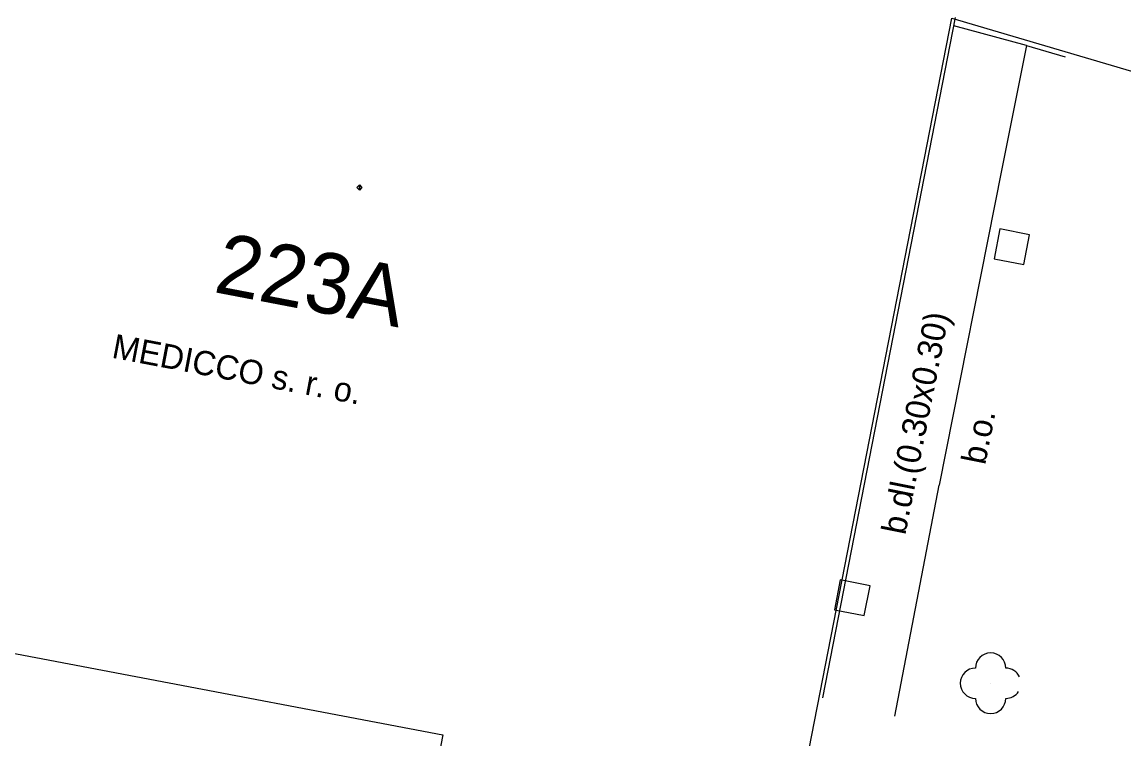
# Model space of a CAD drawing. Extents: x -601602 to -600882, y -1162594 to -1161950.
# Drawn here: x -601190.09 to -601171.92, y -1162112.41 to -1162100.58 of the extents above; entities that cross this region are included whole.
import ezdxf

# ---------------------------------------------------------------- set-up
doc = ezdxf.new("R2010")
doc.units = 0
for name, color, linetype in [('KN_Hranice parcel', 7, 'Continuous'), ('Vrstva 14', 7, 'Continuous'), ('Vrstva 15', 7, 'Continuous'), ('Vrstva 23', 7, 'Continuous'), ('Vrstva 7', 7, 'Continuous')]:
    doc.layers.add(name, color=color, linetype=linetype)

msp = doc.modelspace()

# ---------------------------------------------------------------- linework, layer by layer
at = {"layer": 'KN_Hranice parcel'}
for points in [[(-601153.26, -1162122.95), (-601178.2, -1162118.15), (-601174.76, -1162100.52)], [(-601174.76, -1162100.52), (-601164.87, -1162103.44), (-601157.2, -1162106.01), (-601157.51, -1162107.49), (-601154.57, -1162108.12), (-601154.45, -1162107.79)], [(-601194.38, -1162110.21), (-601183.15, -1162112.34), (-601186.54, -1162129.97)]]:
    msp.add_lwpolyline(points, dxfattribs=at)
at = {"layer": 'Vrstva 14'}
msp.add_circle((-601174.12, -1162111.49), 0.00025, dxfattribs=at)
for centre, start, end in [((-601174.12, -1162111.24), 0, 180), ((-601174.37, -1162111.49), 90, 270), ((-601173.87, -1162111.49), 24.5323, 90), ((-601174.12, -1162111.74), 180, 360), ((-601173.87, -1162111.49), 270, 327.068)]:
    msp.add_arc(centre, 0.25, start, end, dxfattribs=at)
at = {"layer": 'Vrstva 15'}
for points in [[(-601184.527, -1162103.356), (-601184.571, -1162103.312), (-601184.527, -1162103.269)], [(-601184.527, -1162103.356), (-601184.527, -1162103.269), (-601184.484, -1162103.312)]]:
    msp.add_lwpolyline(points, close=True, dxfattribs=at)
at = {"layer": 'Vrstva 23'}
for p, q in [((-601173.968, -1162103.997), (-601174.063, -1162104.488)), ((-601173.477, -1162104.092), (-601173.968, -1162103.997)), ((-601173.572, -1162104.583), (-601173.477, -1162104.092)), ((-601174.063, -1162104.488), (-601173.572, -1162104.583)), ((-601176.598, -1162109.787), (-601176.693, -1162110.278)), ((-601176.107, -1162109.882), (-601176.598, -1162109.787)), ((-601176.202, -1162110.373), (-601176.107, -1162109.882)), ((-601176.693, -1162110.278), (-601176.202, -1162110.373))]:
    msp.add_line(p, q, dxfattribs=at)
at = {"layer": 'Vrstva 7'}
for p, q in [((-601176.887, -1162111.73), (-601174.7, -1162100.51)), ((-601173.53, -1162100.97), (-601174.726, -1162100.646)), ((-601173.53, -1162100.97), (-601173.94, -1162103.03)), ((-601173.53, -1162100.97), (-601172.891, -1162101.155)), ((-601173.94, -1162103.03), (-601174.97, -1162108.22)), ((-601175.701, -1162112.031), (-601174.97, -1162108.22))]:
    msp.add_line(p, q, dxfattribs=at)

# ---------------------------------------------------------------- texts
for s, height, rotation, p in [('223A', 1, 349.1325, (-601186.949, -1162105.034)), ('b.dl.(0.30x0.30)', 0.4, 78.7499, (-601175.528, -1162109.056)), ('MEDICCO s. r. o.', 0.4, 349.2315, (-601188.624, -1162106.118)), ('b.o.', 0.4, 78.7499, (-601174.211, -1162107.9))]:
    msp.add_text(s, height=height, rotation=rotation, dxfattribs=at).set_placement(p)

doc.saveas('drawing.dxf')
